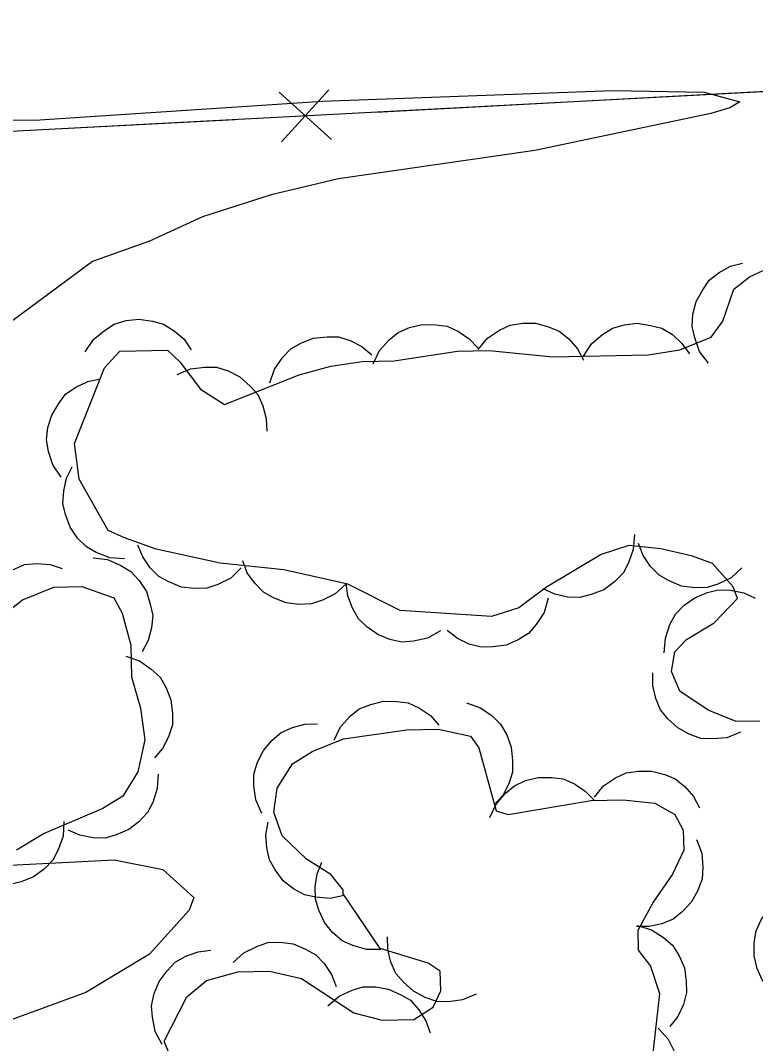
# Model space of a CAD drawing. Extents: x 336540 to 340074, y 5572036 to 5573747.
# Drawn here: x 337475.86 to 337496.7, y 5572898.92 to 5572927.92 of the extents above; entities that cross this region are included whole.
import ezdxf

# ---------------------------------------------------------------- set-up
doc = ezdxf.new("R2010")
doc.units = 0
for name, color, linetype in [('Niveau 2', 7, 'Continuous'), ('Niveau 37', 7, 'Continuous'), ('Niveau 44', 7, 'Continuous')]:
    doc.layers.add(name, color=color, linetype=linetype)

msp = doc.modelspace()

# ---------------------------------------------------------------- linework, layer by layer
at = {"layer": 'Niveau 2'}
for points in [[(337474.15, 5572925.09), (337476.41, 5572925.1), (337484.42, 5572925.63), (337492.65, 5572925.93), (337495.24, 5572925.88), (337496.25, 5572925.61), (337495.97, 5572925.44), (337495.43, 5572925.28), (337490.44, 5572924.23), (337484.88, 5572923.43), (337482.97, 5572922.97), (337481.02, 5572922.35), (337479.52, 5572921.66), (337477.9, 5572921.08), (337475.39, 5572919.22)], [(337457.32, 5572898.78), (337463.09, 5572901.46), (337465.1, 5572901.9), (337467.8, 5572902.04), (337474.64, 5572903.92), (337478.52, 5572904.12), (337479.9, 5572903.85), (337480.78, 5572903.05), (337480.64, 5572902.7), (337479.52, 5572901.45), (337477.71, 5572900.36), (337473.89, 5572898.96), (337472.91, 5572898.06)]]:
    msp.add_lwpolyline(points, dxfattribs=at)
at = {"layer": 'Niveau 37'}
for p, q in [((337484.6, 5572925.95), (337483.26, 5572924.47)), ((337483.19, 5572925.88), (337484.68, 5572924.54))]:
    msp.add_line(p, q, dxfattribs=at)
for points in [[(337543.85, 5572928.37), (337465.55, 5572924.24), (337460.25, 5573020.74), (337583.41, 5573028.11), (337588.84, 5572931.19), (337559.32, 5572929.42), (337558.81, 5572938.85), (337543.51, 5572937.69), (337543.85, 5572928.37)], [(337505.9, 5572926.37), (337495.92, 5572925.84)], [(337495.92, 5572925.84), (337485.93, 5572925.31)], [(337481.94, 5572925.1), (337471.95, 5572924.58)]]:
    msp.add_lwpolyline(points, dxfattribs=at)
at = {"layer": 'Niveau 44'}
for points in [[(337477.53, 5572914.91), (337477.39, 5572915.92), (337478.24, 5572918.07), (337478.68, 5572918.54), (337480.03, 5572918.57), (337480.38, 5572918.24), (337480.96, 5572917.46), (337481.64, 5572917.03), (337483.76, 5572917.87), (337484.66, 5572918.12), (337485.55, 5572918.25), (337486.45, 5572918.27), (337488.25, 5572918.54), (337489.15, 5572918.56), (337490.95, 5572918.38), (337493.65, 5572918.44), (337494.55, 5572918.58), (337495.44, 5572918.94), (337495.77, 5572919.39), (337496.08, 5572920.3), (337496.52, 5572920.65), (337497.3, 5572921.01)], [(337495.36, 5572918.2), (337495.11, 5572918.53), (337494.97, 5572918.92), (337494.9, 5572919.24), (337494.92, 5572919.59), (337495.01, 5572919.95), (337495.2, 5572920.28), (337495.38, 5572920.55), (337495.66, 5572920.77), (337495.99, 5572920.95), (337496.33, 5572921.04)], [(337477.7, 5572918.52), (337477.93, 5572918.87), (337478.24, 5572919.13), (337478.52, 5572919.31), (337478.86, 5572919.41), (337479.22, 5572919.45), (337479.6, 5572919.39), (337479.92, 5572919.31), (337480.22, 5572919.12), (337480.5, 5572918.88), (337480.7, 5572918.58)], [(337485.86, 5572918.18), (337486.04, 5572918.56), (337486.31, 5572918.86), (337486.57, 5572919.07), (337486.89, 5572919.21), (337487.25, 5572919.3), (337487.63, 5572919.29), (337487.96, 5572919.25), (337488.28, 5572919.1), (337488.58, 5572918.89), (337488.83, 5572918.63)], [(337488.83, 5572918.59), (337489.1, 5572918.91), (337489.44, 5572919.14), (337489.74, 5572919.28), (337490.09, 5572919.33), (337490.46, 5572919.33), (337490.83, 5572919.23), (337491.13, 5572919.11), (337491.4, 5572918.89), (337491.65, 5572918.61), (337491.82, 5572918.29)], [(337491.82, 5572918.4), (337492.05, 5572918.75), (337492.36, 5572919.01), (337492.64, 5572919.19), (337492.98, 5572919.29), (337493.34, 5572919.33), (337493.72, 5572919.27), (337494.04, 5572919.19), (337494.34, 5572919.01), (337494.61, 5572918.76), (337494.82, 5572918.47)], [(337482.93, 5572917.64), (337483.06, 5572918.03), (337483.3, 5572918.37), (337483.52, 5572918.61), (337483.83, 5572918.78), (337484.17, 5572918.91), (337484.55, 5572918.95), (337484.88, 5572918.95), (337485.21, 5572918.84), (337485.54, 5572918.67), (337485.82, 5572918.44)], [(337480.3, 5572917.88), (337480.68, 5572918.04), (337481.09, 5572918.09), (337481.42, 5572918.09), (337481.75, 5572917.98), (337482.08, 5572917.81), (337482.37, 5572917.55), (337482.59, 5572917.31), (337482.73, 5572916.99), (337482.83, 5572916.63), (337482.84, 5572916.27)], [(337477.02, 5572914.97), (337476.78, 5572915.32), (337476.66, 5572915.7), (337476.6, 5572916.03), (337476.64, 5572916.38), (337476.75, 5572916.73), (337476.95, 5572917.06), (337477.14, 5572917.32), (337477.43, 5572917.52), (337477.77, 5572917.68), (337478.12, 5572917.76)], [(337478.81, 5572912.65), (337478.39, 5572912.68), (337478.01, 5572912.83), (337477.73, 5572912.99), (337477.48, 5572913.24), (337477.27, 5572913.55), (337477.14, 5572913.91), (337477.06, 5572914.22), (337477.09, 5572914.58), (337477.17, 5572914.94), (337477.33, 5572915.26)], [(337496.82, 5572908.05), (337496.15, 5572908.04), (337495.35, 5572908.36), (337494.55, 5572908.9), (337494.31, 5572909.46), (337494.41, 5572910.02), (337494.74, 5572910.37), (337495.52, 5572910.84), (337496.18, 5572911.53), (337496.06, 5572911.86), (337495.48, 5572912.52), (337494.91, 5572912.73), (337494.01, 5572912.94), (337493.1, 5572913.03), (337492.32, 5572912.78), (337490.77, 5572911.85), (337489.99, 5572911.27), (337489.21, 5572911.02), (337486.62, 5572911.19), (337485.14, 5572911.94), (337483.33, 5572912.34), (337481.52, 5572912.53), (337479.71, 5572912.93), (337478.81, 5572913.25), (337478.35, 5572913.46), (337477.53, 5572914.91)], [(337493.26, 5572913.34), (337493.23, 5572912.92), (337493.09, 5572912.54), (337492.94, 5572912.25), (337492.7, 5572912), (337492.4, 5572911.78), (337492.04, 5572911.64), (337491.72, 5572911.56), (337491.37, 5572911.57), (337491.01, 5572911.65), (337490.68, 5572911.8)], [(337482.12, 5572912.4), (337481.82, 5572912.11), (337481.46, 5572911.93), (337481.14, 5572911.82), (337480.79, 5572911.81), (337480.43, 5572911.85), (337480.07, 5572912), (337479.78, 5572912.15), (337479.54, 5572912.4), (337479.33, 5572912.71), (337479.19, 5572913.04)], [(337496.31, 5572912.4), (337496, 5572912.12), (337495.63, 5572911.94), (337495.32, 5572911.84), (337494.97, 5572911.83), (337494.6, 5572911.88), (337494.25, 5572912.03), (337493.96, 5572912.19), (337493.72, 5572912.44), (337493.51, 5572912.75), (337493.38, 5572913.09)], [(337477.92, 5572912.68), (337478.33, 5572912.64), (337478.71, 5572912.47), (337478.99, 5572912.3), (337479.23, 5572912.04), (337479.43, 5572911.73), (337479.54, 5572911.37), (337479.61, 5572911.05), (337479.58, 5572910.7), (337479.48, 5572910.34), (337479.31, 5572910.02)], [(337485.09, 5572911.95), (337484.78, 5572911.66), (337484.42, 5572911.48), (337484.11, 5572911.38), (337483.76, 5572911.36), (337483.39, 5572911.41), (337483.03, 5572911.55), (337482.75, 5572911.71), (337482.5, 5572911.96), (337482.29, 5572912.26), (337482.16, 5572912.6)], [(337474.7, 5572910.52), (337474.66, 5572910.93), (337474.75, 5572911.33), (337474.87, 5572911.64), (337475.08, 5572911.92), (337475.34, 5572912.18), (337475.68, 5572912.36), (337475.98, 5572912.49), (337476.33, 5572912.52), (337476.7, 5572912.49), (337477.04, 5572912.38)], [(337475.48, 5572911.14), (337475.92, 5572911.49), (337476.81, 5572911.85), (337477.6, 5572911.87), (337478.51, 5572911.55), (337478.74, 5572911.11), (337478.99, 5572910.21), (337479.01, 5572909.31), (337479.26, 5572908.42), (337479.39, 5572907.52), (337479.19, 5572906.62), (337478.76, 5572905.93), (337478.2, 5572905.58), (337476.53, 5572904.87), (337475.75, 5572904.4)], [(337487.77, 5572910.61), (337487.4, 5572910.41), (337487, 5572910.32), (337486.67, 5572910.29), (337486.33, 5572910.37), (337485.99, 5572910.51), (337485.68, 5572910.73), (337485.44, 5572910.95), (337485.27, 5572911.26), (337485.14, 5572911.61), (337485.09, 5572911.96)], [(337494.11, 5572909.99), (337494.14, 5572910.41), (337494.27, 5572910.79), (337494.43, 5572911.09), (337494.67, 5572911.34), (337494.97, 5572911.55), (337495.33, 5572911.7), (337495.64, 5572911.78), (337495.99, 5572911.77), (337496.36, 5572911.69), (337496.68, 5572911.54)], [(337490.82, 5572911.54), (337490.7, 5572911.13), (337490.48, 5572910.79), (337490.26, 5572910.54), (337489.97, 5572910.36), (337489.63, 5572910.21), (337489.25, 5572910.16), (337488.92, 5572910.15), (337488.58, 5572910.24), (337488.25, 5572910.4), (337487.96, 5572910.62)], [(337478.85, 5572909.9), (337479.24, 5572909.76), (337479.57, 5572909.53), (337479.82, 5572909.3), (337479.99, 5572909), (337480.12, 5572908.66), (337480.17, 5572908.27), (337480.17, 5572907.95), (337480.06, 5572907.61), (337479.89, 5572907.28), (337479.66, 5572907.01)], [(337496.27, 5572907.74), (337495.88, 5572907.58), (337495.47, 5572907.55), (337495.14, 5572907.56), (337494.81, 5572907.68), (337494.49, 5572907.86), (337494.21, 5572908.12), (337494, 5572908.37), (337493.87, 5572908.7), (337493.78, 5572909.06), (337493.78, 5572909.42)], [(337484.75, 5572907.51), (337484.93, 5572907.89), (337485.21, 5572908.19), (337485.46, 5572908.4), (337485.79, 5572908.53), (337486.15, 5572908.62), (337486.53, 5572908.61), (337486.85, 5572908.57), (337487.17, 5572908.42), (337487.48, 5572908.21), (337487.72, 5572907.94)], [(337488.5, 5572908.57), (337488.9, 5572908.43), (337489.23, 5572908.2), (337489.47, 5572907.97), (337489.65, 5572907.67), (337489.77, 5572907.32), (337489.81, 5572906.94), (337489.81, 5572906.61), (337489.7, 5572906.28), (337489.53, 5572905.95), (337489.29, 5572905.68)], [(337482.7, 5572905.44), (337482.53, 5572905.82), (337482.48, 5572906.22), (337482.48, 5572906.55), (337482.58, 5572906.89), (337482.75, 5572907.22), (337483, 5572907.51), (337483.25, 5572907.73), (337483.57, 5572907.87), (337483.92, 5572907.97), (337484.28, 5572907.98)], [(337485.01, 5572903.16), (337485.01, 5572903.27), (337484.66, 5572903.71), (337483.97, 5572904.14), (337483.28, 5572904.8), (337483.04, 5572905.47), (337483.14, 5572906.15), (337483.57, 5572906.84), (337484.13, 5572907.19), (337485.02, 5572907.55), (337486.81, 5572907.81), (337487.71, 5572907.83), (337488.62, 5572907.63), (337488.85, 5572907.3), (337489.34, 5572905.51), (337489.68, 5572905.41), (337492.04, 5572905.8), (337492.94, 5572905.82), (337493.84, 5572905.73), (337494.41, 5572905.41), (337494.64, 5572904.96), (337494.66, 5572904.4), (337494.34, 5572903.72), (337493.79, 5572902.92), (337493.36, 5572902.12), (337493.37, 5572901.56), (337493.72, 5572901.11), (337493.97, 5572900.33), (337493.78, 5572898.64)], [(337479.76, 5572906.55), (337479.74, 5572906.14), (337479.61, 5572905.75), (337479.46, 5572905.46), (337479.22, 5572905.2), (337478.93, 5572904.98), (337478.57, 5572904.83), (337478.26, 5572904.74), (337477.91, 5572904.75), (337477.54, 5572904.82), (337477.21, 5572904.96)], [(337492.13, 5572905.9), (337492.39, 5572906.22), (337492.73, 5572906.45), (337493.03, 5572906.59), (337493.38, 5572906.64), (337493.75, 5572906.64), (337494.12, 5572906.54), (337494.42, 5572906.42), (337494.69, 5572906.2), (337494.94, 5572905.92), (337495.11, 5572905.6)], [(337489.16, 5572905.32), (337489.34, 5572905.7), (337489.61, 5572906.01), (337489.86, 5572906.22), (337490.18, 5572906.37), (337490.53, 5572906.46), (337490.92, 5572906.46), (337491.24, 5572906.42), (337491.56, 5572906.28), (337491.87, 5572906.07), (337492.12, 5572905.81)], [(337477.09, 5572905.21), (337477.07, 5572904.79), (337476.93, 5572904.41), (337476.78, 5572904.11), (337476.53, 5572903.86), (337476.23, 5572903.64), (337475.88, 5572903.5), (337475.56, 5572903.42), (337475.21, 5572903.43), (337474.85, 5572903.51), (337474.52, 5572903.66)], [(337485.04, 5572903.11), (337484.64, 5572903.03), (337484.23, 5572903.06), (337483.91, 5572903.13), (337483.6, 5572903.3), (337483.31, 5572903.53), (337483.08, 5572903.84), (337482.92, 5572904.12), (337482.84, 5572904.46), (337482.82, 5572904.83), (337482.88, 5572905.19)], [(337495.02, 5572904.7), (337495.17, 5572904.31), (337495.2, 5572903.91), (337495.18, 5572903.58), (337495.06, 5572903.25), (337494.88, 5572902.93), (337494.62, 5572902.65), (337494.36, 5572902.44), (337494.04, 5572902.31), (337493.68, 5572902.23), (337493.32, 5572902.23)], [(337486.08, 5572901.58), (337485.67, 5572901.58), (337485.28, 5572901.69), (337484.98, 5572901.83), (337484.71, 5572902.06), (337484.48, 5572902.35), (337484.32, 5572902.7), (337484.22, 5572903.01), (337484.21, 5572903.36), (337484.27, 5572903.73), (337484.4, 5572904.06)], [(337487.01, 5572899.6), (337487.56, 5572899.95), (337487.78, 5572900.41), (337487.76, 5572900.97), (337487.42, 5572901.19), (337486.06, 5572901.61), (337485.01, 5572903.16)], [(337497.76, 5572900), (337497.39, 5572900.19), (337497.09, 5572900.46), (337496.88, 5572900.72), (337496.74, 5572901.04), (337496.66, 5572901.4), (337496.66, 5572901.78), (337496.71, 5572902.11), (337496.85, 5572902.42), (337497.07, 5572902.73), (337497.33, 5572902.97)], [(337493.35, 5572902.26), (337493.75, 5572902.14), (337494.09, 5572901.92), (337494.34, 5572901.7), (337494.53, 5572901.4), (337494.68, 5572901.06), (337494.73, 5572900.68), (337494.74, 5572900.36), (337494.65, 5572900.02), (337494.49, 5572899.68), (337494.27, 5572899.4)], [(337488.78, 5572900.31), (337488.39, 5572900.15), (337487.99, 5572900.1), (337487.66, 5572900.11), (337487.33, 5572900.22), (337487, 5572900.4), (337486.72, 5572900.65), (337486.5, 5572900.9), (337486.36, 5572901.22), (337486.27, 5572901.58), (337486.26, 5572901.94)], [(337481.89, 5572901.21), (337482.19, 5572901.49), (337482.56, 5572901.67), (337482.87, 5572901.78), (337483.22, 5572901.79), (337483.59, 5572901.74), (337483.94, 5572901.59), (337484.23, 5572901.43), (337484.47, 5572901.18), (337484.68, 5572900.87), (337484.81, 5572900.53)], [(337479.88, 5572898.89), (337479.68, 5572899.26), (337479.6, 5572899.66), (337479.58, 5572899.98), (337479.65, 5572900.33), (337479.79, 5572900.67), (337480.02, 5572900.98), (337480.25, 5572901.22), (337480.55, 5572901.39), (337480.9, 5572901.51), (337481.26, 5572901.56)], [(337480.29, 5572898.09), (337479.93, 5572898.98), (337480.58, 5572900.24), (337481.13, 5572900.7), (337482.02, 5572900.95), (337482.92, 5572900.97), (337483.83, 5572900.76), (337485.31, 5572899.79), (337486.11, 5572899.58), (337487.01, 5572899.6)], [(337484.57, 5572899.98), (337484.89, 5572900.26), (337485.26, 5572900.43), (337485.57, 5572900.52), (337485.92, 5572900.52), (337486.29, 5572900.46), (337486.64, 5572900.3), (337486.92, 5572900.14), (337487.15, 5572899.87), (337487.35, 5572899.56), (337487.47, 5572899.22)], [(337493.94, 5572899.35), (337494.22, 5572899.04), (337494.4, 5572898.68), (337494.51, 5572898.37), (337494.53, 5572898.02), (337494.48, 5572897.65), (337494.34, 5572897.29), (337494.18, 5572897.01), (337493.93, 5572896.76), (337493.63, 5572896.55), (337493.29, 5572896.42)]]:
    msp.add_lwpolyline(points, dxfattribs=at)

doc.saveas('drawing.dxf')
